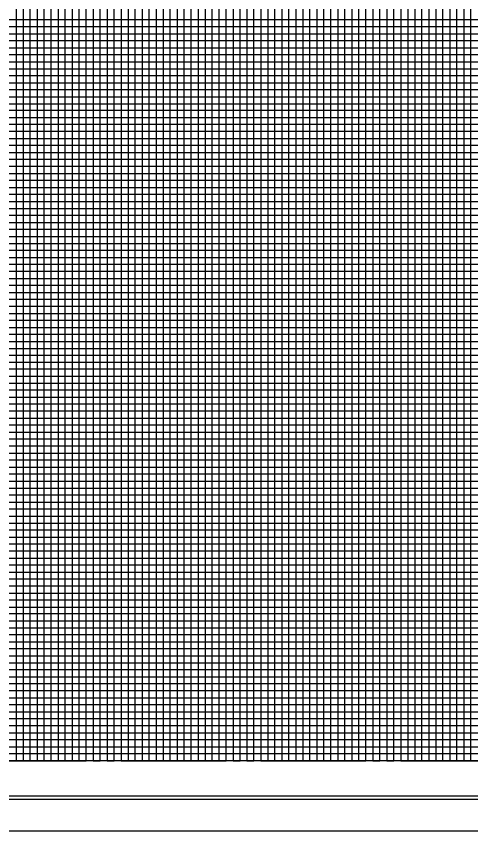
# Model space of a CAD drawing. Extents: x 2345490 to 2436403, y 465165 to 573888.
# Drawn here: x 2412495 to 2412820, y 508670 to 509253 of the extents above; entities that cross this region are included whole.
import ezdxf

# ---------------------------------------------------------------- set-up
doc = ezdxf.new("R2010")
doc.units = 0
for name, color, linetype in [('Old_Level_18', 7, 'Continuous'), ('Old_Level_41', 7, 'Continuous'), ('Old_Level_42', 7, 'Continuous'), ('Old_Level_43', 7, 'Continuous'), ('Old_Level_50', 7, 'Continuous'), ('Old_Level_51', 7, 'Continuous')]:
    doc.layers.add(name, color=color, linetype=linetype)

msp = doc.modelspace()

# ---------------------------------------------------------------- linework, layer by layer
at = {"layer": 'Old_Level_18'}
msp.add_lwpolyline([(2413745.325, 509745.412), (2412245.325, 509745.412), (2412245.325, 508695.412), (2413745.325, 508695.412)], close=True, dxfattribs=at)
at = {"layer": 'Old_Level_41'}
msp.add_line((2413745.325, 508720.412), (2412245.325, 508720.412), dxfattribs=at)
for points in [[(2412245.325, 509745.412), (2412295.325, 509745.412), (2412295.325, 508720.412), (2412345.325, 508720.412), (2412345.325, 509745.412), (2412395.325, 509745.412), (2412395.325, 508720.412), (2412445.325, 508720.412), (2412445.325, 509745.412), (2412495.325, 509745.412), (2412495.325, 508720.412), (2412545.325, 508720.412), (2412545.325, 509745.412), (2412595.325, 509745.412), (2412595.325, 508720.412), (2412645.325, 508720.412), (2412645.325, 509745.412), (2412695.325, 509745.412), (2412695.325, 508720.412), (2412745.325, 508720.412), (2412745.325, 509745.412), (2412795.325, 509745.412), (2412795.325, 508720.412), (2412845.325, 508720.412)], [(2412320.325, 508720.412), (2412320.325, 509745.412), (2412370.325, 509745.412), (2412370.325, 508720.412), (2412420.325, 508720.412), (2412420.325, 509745.412), (2412470.325, 509745.412), (2412470.325, 508720.412), (2412520.325, 508720.412), (2412520.325, 509745.412), (2412570.325, 509745.412), (2412570.325, 508720.412), (2412620.325, 508720.412), (2412620.325, 509745.412), (2412670.325, 509745.412), (2412670.325, 508720.412), (2412720.325, 508720.412), (2412720.325, 509745.412), (2412770.325, 509745.412), (2412770.325, 508720.412), (2412820.325, 508720.412), (2412820.325, 509745.412), (2412870.325, 509745.412)], [(2413745.325, 509245.412), (2412245.325, 509245.412), (2412245.325, 509195.412), (2413745.325, 509195.412)], [(2413745.325, 509145.412), (2412245.325, 509145.412), (2412245.325, 509095.412), (2413745.325, 509095.412)], [(2413745.325, 509070.412), (2412245.325, 509070.412), (2412245.325, 509120.412), (2413745.325, 509120.412)], [(2413745.325, 509045.412), (2412245.325, 509045.412), (2412245.325, 508995.412), (2413745.325, 508995.412)], [(2413745.325, 508970.412), (2412245.325, 508970.412), (2412245.325, 509020.412), (2413745.325, 509020.412)], [(2413745.325, 508945.412), (2412245.325, 508945.412), (2412245.325, 508895.412), (2413745.325, 508895.412)], [(2413745.325, 508845.412), (2412245.325, 508845.412), (2412245.325, 508795.412), (2413745.325, 508795.412)], [(2413745.325, 508770.412), (2412245.325, 508770.412), (2412245.325, 508820.412), (2413745.325, 508820.412)], [(2413745.325, 508745.412), (2412245.325, 508745.412)]]:
    msp.add_lwpolyline(points, dxfattribs=at)
at = {"layer": 'Old_Level_42'}
for points in [[(2413745.325, 509170.412), (2412245.325, 509170.412), (2412245.325, 509220.412), (2413745.325, 509220.412)], [(2413745.325, 508870.412), (2412245.325, 508870.412), (2412245.325, 508920.412), (2413745.325, 508920.412)]]:
    msp.add_lwpolyline(points, dxfattribs=at)
at = {"layer": 'Old_Level_43'}
for points in [[(2412500.325, 509745.412), (2412500.325, 508720.412), (2412505.325, 508720.412), (2412505.325, 509745.412)], [(2412510.325, 509745.412), (2412510.325, 508720.412), (2412515.325, 508720.412), (2412515.325, 509745.412)], [(2412525.325, 509745.412), (2412525.325, 508720.412), (2412530.325, 508720.412), (2412530.325, 509745.412)], [(2412535.325, 509745.412), (2412535.325, 508720.412), (2412540.325, 508720.412), (2412540.325, 509745.412)], [(2412550.325, 509745.412), (2412550.325, 508720.412), (2412555.325, 508720.412), (2412555.325, 509745.412)], [(2412560.325, 509745.412), (2412560.325, 508720.412), (2412565.325, 508720.412), (2412565.325, 509745.412)], [(2412575.325, 509745.412), (2412575.325, 508720.412), (2412580.325, 508720.412), (2412580.325, 509745.412)], [(2412585.325, 509745.412), (2412585.325, 508720.412), (2412590.325, 508720.412), (2412590.325, 509745.412)], [(2412600.325, 509745.412), (2412600.325, 508720.412), (2412605.325, 508720.412), (2412605.325, 509745.412)], [(2412610.325, 509745.412), (2412610.325, 508720.412), (2412615.325, 508720.412), (2412615.325, 509745.412)], [(2412625.325, 509745.412), (2412625.325, 508720.412), (2412640.325, 508720.412), (2412640.325, 509745.412)], [(2412630.325, 509745.412), (2412630.325, 508720.412), (2412635.325, 508720.412), (2412635.325, 509745.412)], [(2412630.325, 509744.812), (2412630.325, 508720.412), (2412635.325, 508720.412), (2412635.325, 509744.812)], [(2412650.325, 509745.412), (2412650.325, 508720.412), (2412655.325, 508720.412), (2412655.325, 509745.412)], [(2412660.325, 509745.412), (2412660.325, 508720.412), (2412665.325, 508720.412), (2412665.325, 509745.412)], [(2412675.325, 509745.412), (2412675.325, 508720.412), (2412680.325, 508720.412), (2412680.325, 509745.412)], [(2412685.325, 509745.412), (2412685.325, 508720.412), (2412690.325, 508720.412), (2412690.325, 509745.412)], [(2412700.325, 509745.412), (2412700.325, 508720.412), (2412705.325, 508720.412), (2412705.325, 509745.412)], [(2412710.325, 509745.412), (2412710.325, 508720.412), (2412715.325, 508720.412), (2412715.325, 509745.412)], [(2412725.325, 509745.412), (2412725.325, 508720.412), (2412730.325, 508720.412), (2412730.325, 509745.412)], [(2412735.325, 509745.412), (2412735.325, 508720.412), (2412740.325, 508720.412), (2412740.325, 509745.412)], [(2412750.325, 509745.412), (2412750.325, 508720.412), (2412755.325, 508720.412), (2412755.325, 509745.412)], [(2412760.325, 509745.412), (2412760.325, 508720.412), (2412765.325, 508720.412), (2412765.325, 509745.412)], [(2412775.325, 509745.412), (2412775.325, 508720.412)], [(2412780.325, 509745.412), (2412780.325, 508720.412), (2412785.325, 508720.412), (2412785.325, 509745.412), (2412790.325, 509745.412), (2412790.325, 508720.412), (2412800.325, 508720.412), (2412800.325, 509745.412), (2412805.325, 509745.412), (2412805.325, 508720.412), (2412810.325, 508720.412), (2412810.325, 509745.412), (2412815.325, 509745.412), (2412815.325, 508720.412)], [(2413695.325, 509250.412), (2412295.325, 509250.412), (2412295.325, 509240.412), (2413695.325, 509240.412)], [(2413695.325, 509235.412), (2412295.325, 509235.412), (2412295.325, 509230.412), (2413695.325, 509230.412)], [(2413695.325, 509225.412), (2412295.325, 509225.412)], [(2412295.325, 509215.412), (2413695.325, 509215.412)], [(2413695.325, 509210.412), (2412295.325, 509210.412), (2412295.325, 509205.412), (2413695.325, 509205.412)], [(2413695.325, 509200.412), (2412295.325, 509200.412), (2412295.325, 509190.412), (2413695.325, 509190.412)], [(2413695.325, 509185.412), (2412295.325, 509185.412), (2412295.325, 509180.412), (2413695.325, 509180.412)], [(2413695.325, 509175.412), (2412295.325, 509175.412), (2412295.325, 509165.412), (2413695.325, 509165.412)], [(2413695.325, 509160.412), (2412295.325, 509160.412), (2412295.325, 509155.412), (2413695.325, 509155.412)], [(2413695.325, 509150.412), (2412295.325, 509150.412), (2412295.325, 509140.412), (2413695.325, 509140.412)], [(2413695.325, 509135.412), (2412295.325, 509135.412), (2412295.325, 509130.412), (2413695.325, 509130.412)], [(2413695.325, 509125.412), (2412295.325, 509125.412), (2412295.325, 509115.412), (2413695.325, 509115.412)], [(2413695.325, 509110.412), (2412295.325, 509110.412), (2412295.325, 509105.412), (2413695.325, 509105.412)], [(2413695.325, 509100.412), (2412295.325, 509100.412), (2412295.325, 509090.412), (2413695.325, 509090.412)], [(2413695.325, 509085.412), (2412295.325, 509085.412), (2412295.325, 509080.412), (2413695.325, 509080.412)], [(2413695.325, 509075.412), (2412295.325, 509075.412), (2412295.325, 509065.412), (2413695.325, 509065.412)], [(2413695.325, 509060.412), (2412295.325, 509060.412), (2412295.325, 509055.412), (2413695.325, 509055.412)], [(2413695.325, 509050.412), (2412295.325, 509050.412), (2412295.325, 509040.412), (2413695.325, 509040.412)], [(2413695.325, 509035.412), (2412295.325, 509035.412), (2412295.325, 509030.412), (2413695.325, 509030.412)], [(2413695.325, 509025.412), (2412295.325, 509025.412), (2412295.325, 509015.412), (2413695.325, 509015.412)], [(2413695.325, 509010.412), (2412295.325, 509010.412), (2412295.325, 509005.412), (2413695.325, 509005.412)], [(2413695.325, 509000.412), (2412295.325, 509000.412), (2412295.325, 508990.412), (2413695.325, 508990.412)], [(2413695.325, 508985.412), (2412295.325, 508985.412), (2412295.325, 508980.412), (2413695.325, 508980.412)], [(2413695.325, 508975.412), (2412295.325, 508975.412), (2412295.325, 508965.412), (2413695.325, 508965.412)], [(2413695.325, 508960.412), (2412295.325, 508960.412), (2412295.325, 508955.412), (2413695.325, 508955.412)], [(2413695.325, 508950.412), (2412295.325, 508950.412), (2412295.325, 508940.412), (2413695.325, 508940.412)], [(2413695.325, 508935.412), (2412295.325, 508935.412), (2412295.325, 508930.412), (2413695.325, 508930.412)], [(2413695.325, 508925.412), (2412295.325, 508925.412)], [(2412295.325, 508915.412), (2413695.325, 508915.412)], [(2413695.325, 508910.412), (2412295.325, 508910.412), (2412295.325, 508905.412), (2413695.325, 508905.412)], [(2413695.325, 508900.412), (2412295.325, 508900.412)], [(2412295.325, 508890.412), (2413695.325, 508890.412)], [(2413695.325, 508885.412), (2412295.325, 508885.412), (2412295.325, 508880.412), (2413695.325, 508880.412)], [(2413695.325, 508875.412), (2412295.325, 508875.412), (2412295.325, 508865.412), (2413695.325, 508865.412)], [(2413695.325, 508860.412), (2412295.325, 508860.412), (2412295.325, 508855.412), (2413695.325, 508855.412)], [(2413695.325, 508850.412), (2412295.325, 508850.412), (2412295.325, 508840.412), (2413695.325, 508840.412)], [(2413695.325, 508835.412), (2412295.325, 508835.412), (2412295.325, 508830.412), (2413695.325, 508830.412)], [(2413695.325, 508825.412), (2412295.325, 508825.412), (2412295.325, 508815.412), (2413695.325, 508815.412)], [(2413695.325, 508810.412), (2412295.325, 508810.412), (2412295.325, 508805.412), (2413695.325, 508805.412)], [(2413695.325, 508800.412), (2412295.325, 508800.412), (2412295.325, 508790.412), (2413695.325, 508790.412)], [(2413695.325, 508785.412), (2412295.325, 508785.412), (2412295.325, 508780.412), (2413695.325, 508780.412)], [(2413695.325, 508775.412), (2412295.325, 508775.412), (2412295.325, 508765.412), (2413695.325, 508765.412)], [(2413695.325, 508760.412), (2412295.325, 508760.412), (2412295.325, 508755.412), (2413695.325, 508755.412)], [(2413695.325, 508750.412), (2412295.325, 508750.412), (2412295.325, 508740.412), (2413695.325, 508740.412)], [(2413695.325, 508735.412), (2412295.325, 508735.412), (2412295.325, 508730.412), (2413695.325, 508730.412)], [(2413695.325, 508725.412), (2412295.325, 508725.412)]]:
    msp.add_lwpolyline(points, dxfattribs=at)
at = {"layer": 'Old_Level_50'}
msp.add_lwpolyline([(2413757.825, 509747.962), (2412091.325, 509747.962), (2412091.325, 508692.862), (2413757.825, 508692.862)], close=True, dxfattribs=at)
at = {"layer": 'Old_Level_51'}
msp.add_lwpolyline([(2413762.325, 509770.412), (2412078.325, 509770.412), (2412078.325, 508670.412), (2413762.325, 508670.412)], close=True, dxfattribs=at)

doc.saveas('drawing.dxf')
